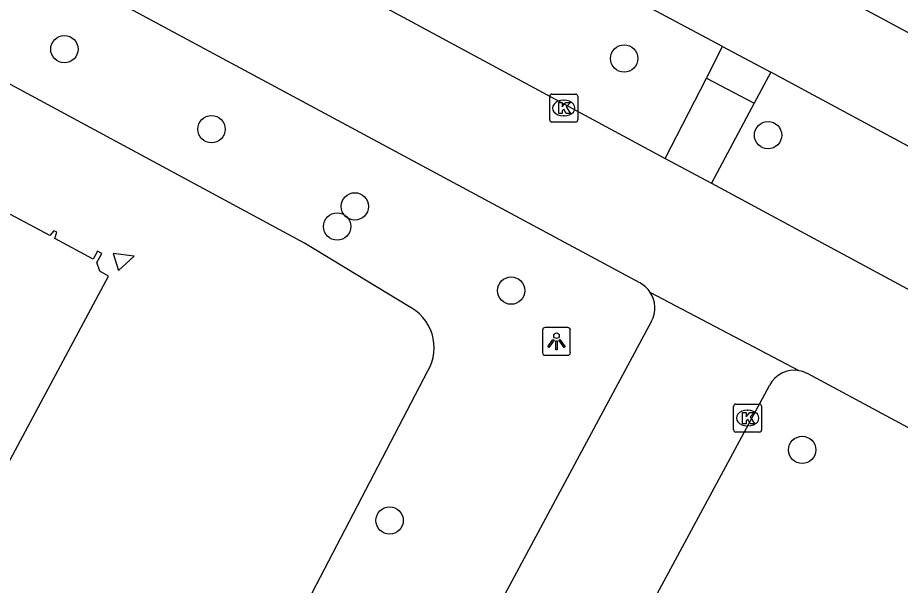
# Model space of a CAD drawing. Extents: x 159489 to 160304, y 383826 to 384530.
# Drawn here: x 159914.43 to 159946.05, y 384116.4 to 384136.73 of the extents above; entities that cross this region are included whole.
import ezdxf

# ---------------------------------------------------------------- set-up
doc = ezdxf.new("R2010")
doc.units = 0
for name, color, linetype in [('IMGEO_Boom', 7, 'Continuous'), ('IMGEO_Kolk', 7, 'Continuous'), ('IMGEO_Lichtpunt', 7, 'Continuous'), ('IMGEO_Pand', 7, 'Continuous'), ('IMGEO_Rijbaan_lokaal_gesloten', 7, 'Continuous'), ('IMGEO_Voetgangersgebied_gesloten', 7, 'Continuous'), ('IMGEO_Voetpad_gesloten', 7, 'Continuous'), ('IMGEO_Voetpad_open', 7, 'Continuous')]:
    doc.layers.add(name, color=color, linetype=linetype)

msp = doc.modelspace()

# ---------------------------------------------------------------- linework, layer by layer
at = {"layer": 'IMGEO_Boom'}
for centre in [(159916.103, 384135.603), (159936.162, 384135.269), (159921.375, 384132.738), (159941.314, 384132.524), (159926.512, 384129.976), (159925.878, 384129.253), (159932.113, 384126.957), (159942.536, 384121.253), (159927.757, 384118.726)]:
    msp.add_circle(centre, 0.489, dxfattribs=at)
at = {"layer": 'IMGEO_Kolk'}
for p, q in [((159933.494, 384133.07), (159933.494, 384133.922)), ((159933.569, 384133.996), (159934.421, 384133.996)), ((159933.982, 384133.776), (159934.007, 384133.776)), ((159934.495, 384133.922), (159934.495, 384133.07)), ((159934.005, 384133.216), (159933.98, 384133.216)), ((159934.421, 384132.996), (159933.569, 384132.996)), ((159940.083, 384121.967), (159940.083, 384122.819)), ((159940.158, 384122.893), (159941.01, 384122.893)), ((159941.084, 384122.819), (159941.084, 384121.967)), ((159940.571, 384122.673), (159940.596, 384122.673)), ((159940.594, 384122.113), (159940.569, 384122.113)), ((159941.01, 384121.893), (159940.158, 384121.893))]:
    msp.add_line(p, q, dxfattribs=at)
for points in [[(159933.494, 384133.07), (159933.494, 384133.922)], [(159933.569, 384133.996), (159934.421, 384133.996)], [(159934.495, 384133.922), (159934.495, 384133.07)], [(159933.815, 384133.696), (159933.938, 384133.696), (159933.938, 384133.545), (159934.068, 384133.696), (159934.232, 384133.696), (159934.086, 384133.545), (159934.239, 384133.296), (159934.087, 384133.296), (159934.002, 384133.46), (159933.938, 384133.393), (159933.938, 384133.296), (159933.815, 384133.296), (159933.815, 384133.696)], [(159934.421, 384132.996), (159933.569, 384132.996)], [(159940.083, 384121.967), (159940.083, 384122.819)], [(159940.158, 384122.893), (159941.01, 384122.893)], [(159941.084, 384122.819), (159941.084, 384121.967)], [(159940.404, 384122.593), (159940.527, 384122.593), (159940.527, 384122.442), (159940.657, 384122.593), (159940.821, 384122.593), (159940.675, 384122.442), (159940.828, 384122.193), (159940.676, 384122.193), (159940.591, 384122.357), (159940.527, 384122.29), (159940.527, 384122.193), (159940.404, 384122.193), (159940.404, 384122.593)], [(159941.01, 384121.893), (159940.158, 384121.893)]]:
    msp.add_lwpolyline(points, dxfattribs=at)
for centre, start, end in [((159933.571, 384133.92), 91.552, 178.448), ((159933.571, 384133.92), 91.552, 178.448), ((159934.419, 384133.92), 1.552, 88.448), ((159934.419, 384133.92), 1.552, 88.448), ((159933.571, 384133.072), 181.552, 268.448), ((159933.571, 384133.072), 181.552, 268.448), ((159934.419, 384133.072), 271.552, 358.448), ((159934.419, 384133.072), 271.552, 358.448), ((159940.16, 384122.817), 91.552, 178.448), ((159940.16, 384122.817), 91.552, 178.448), ((159941.008, 384122.817), 1.552, 88.448), ((159941.008, 384122.817), 1.552, 88.448), ((159940.16, 384121.969), 181.552, 268.448), ((159940.16, 384121.969), 181.552, 268.448), ((159941.008, 384121.969), 271.552, 358.448), ((159941.008, 384121.969), 271.552, 358.448)]:
    msp.add_arc(centre, 0.0765, start, end, dxfattribs=at)
for centre, major_axis, ratio, start_param, end_param in [((159933.981, 384133.496), (-0.387, 0.002), 0.722429, 4.712389, 7.853982), ((159934.006, 384133.496), (-0.39, 0.002), 0.717154, 1.570796, 4.712389), ((159940.57, 384122.393), (-0.387, 0.002), 0.722429, 4.712389, 7.853982), ((159940.595, 384122.393), (-0.39, 0.002), 0.717154, 1.570796, 4.712389)]:
    msp.add_ellipse(centre, major_axis=major_axis, ratio=ratio, start_param=start_param, end_param=end_param, dxfattribs=at)
at = {"layer": 'IMGEO_Lichtpunt'}
for p, q in [((159933.235, 384125.544), (159933.235, 384124.737)), ((159933.235, 384125.544), (159933.235, 384124.737)), ((159934.137, 384125.639), (159933.329, 384125.639)), ((159934.137, 384125.639), (159933.329, 384125.639)), ((159934.231, 384124.737), (159934.231, 384125.544)), ((159934.231, 384124.737), (159934.231, 384125.544)), ((159933.329, 384124.643), (159934.137, 384124.643)), ((159933.329, 384124.643), (159934.137, 384124.643))]:
    msp.add_line(p, q, dxfattribs=at)
for points in [[(159933.609, 384125.208), (159933.648, 384125.18), (159933.46, 384124.918), (159933.422, 384124.945), (159933.609, 384125.208)], [(159933.711, 384125.16), (159933.758, 384125.16), (159933.758, 384124.838), (159933.711, 384124.838), (159933.711, 384125.16)], [(159933.821, 384125.18), (159933.859, 384125.207), (159934.046, 384124.945), (159934.007, 384124.917), (159933.821, 384125.18)]]:
    msp.add_lwpolyline(points, dxfattribs=at)
msp.add_circle((159933.734, 384125.342), 0.0994, dxfattribs=at)
for centre, start, end in [((159933.329, 384125.544), 90, 180), ((159933.329, 384125.544), 90, 180), ((159934.137, 384125.544), 0, 90), ((159934.137, 384125.544), 0, 90), ((159933.329, 384124.737), 180, 270), ((159933.329, 384124.737), 180, 270), ((159934.137, 384124.737), 270, 0), ((159934.137, 384124.737), 270, 360)]:
    msp.add_arc(centre, 0.0946, start, end, dxfattribs=at)
at = {"layer": 'IMGEO_Pand'}
for points in [[(159900.73, 384095.84), (159917.69, 384127.479), (159917.369, 384127.65), (159917.269, 384127.969), (159917.44, 384128.289), (159917.29, 384128.369), (159917.14, 384128.09), (159915.76, 384128.83), (159915.829, 384129.049), (159915.72, 384129.099), (159915.579, 384128.929), (159914.17, 384129.69)], [(159918.6, 384128.19), (159917.85, 384128.289), (159918.04, 384127.679), (159918.6, 384128.19)]]:
    msp.add_lwpolyline(points, dxfattribs=at)
at = {"layer": 'IMGEO_Rijbaan_lokaal_gesloten'}
for points in [[(159970.012, 384125.655), (159969.104, 384123.965), (159911.095, 384155.132), (159912.004, 384156.822)], [(159939.687, 384135.699), (159936.03, 384137.66), (159905.423, 384154.113), (159901.046, 384156.469)], [(159939.687, 384135.699), (159941.411, 384134.785)], [(159966.662, 384121.216), (159948.486, 384130.974), (159941.411, 384134.785)]]:
    msp.add_lwpolyline(points, dxfattribs=at)
at = {"layer": 'IMGEO_Voetgangersgebied_gesloten'}
for points in [[(159899.78, 384152.109), (159937.631, 384131.692)], [(159936.719, 384127.237), (159897.901, 384148.099)], [(159939.285, 384130.812), (159961.784, 384118.678)], [(159942.433, 384124.091), (159937.097, 384126.893)], [(159937.141, 384125.859), (159922.54, 384098.71)], [(159961.579, 384113.852), (159942.73, 384123.985)], [(159920.135, 384063.9), (159925.487, 384093.814), (159925.758, 384094.623), (159941.364, 384123.56)]]:
    msp.add_lwpolyline(points, dxfattribs=at)
for centre, radius, start, end in [((159936.259, 384126.352), 0.997, 32.8489, 62.5434), ((159936.254, 384126.339), 1.008, 331.5653, 33.308), ((159942.254, 384123.11), 0.997, 79.6518, 153.1777), ((159942.258, 384123.13), 0.976, 61.0658, 79.651)]:
    msp.add_arc(centre, radius, start, end, dxfattribs=at)
at = {"layer": 'IMGEO_Voetpad_gesloten'}
for points in [[(159939.104, 384134.563), (159939.687, 384135.699)], [(159941.411, 384134.785), (159940.822, 384133.676)], [(159939.104, 384134.563), (159940.822, 384133.676)]]:
    msp.add_lwpolyline(points, dxfattribs=at)
at = {"layer": 'IMGEO_Voetpad_open'}
for points in [[(159928.404, 384126.412), (159924.712, 384128.658), (159904.538, 384139.549), (159903.655, 384138.186), (159901.585, 384139.321), (159901.414, 384139.029), (159894.916, 384142.599)], [(159937.631, 384131.692), (159939.104, 384134.563)], [(159940.822, 384133.676), (159939.285, 384130.812)], [(159937.631, 384131.692), (159939.285, 384130.812)], [(159916.853, 384100.528), (159929.13, 384124.085)]]:
    msp.add_lwpolyline(points, dxfattribs=at)
msp.add_arc((159927.691, 384124.913), 1.66, 330.0783, 64.5764, dxfattribs=at)

doc.saveas('drawing.dxf')
